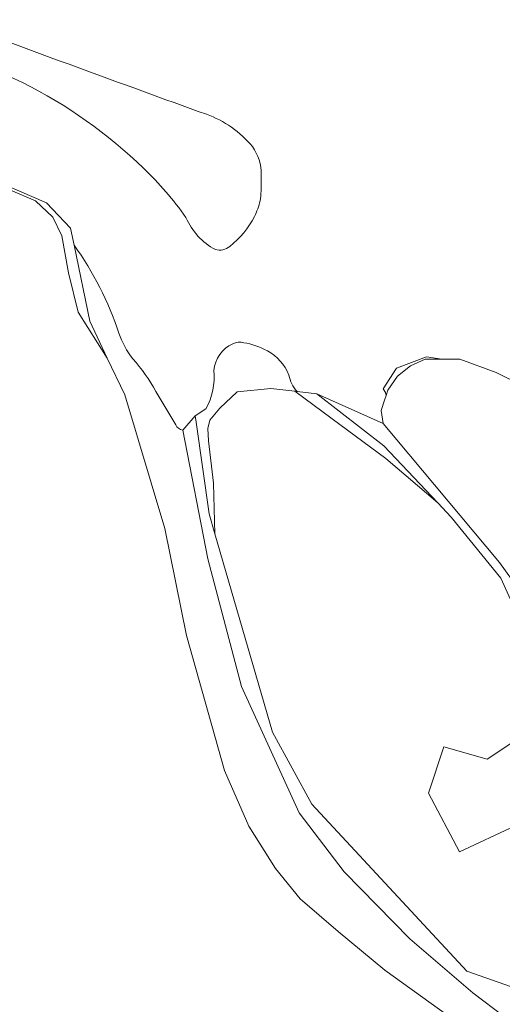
# Model space of a CAD drawing. Extents: x 184422 to 188298, y 343471 to 350189.
# Tile 301 of 513: x 187232 to 187314, y 346997 to 347166. Entities that reach past the tile are written whole.
import ezdxf

# ---------------------------------------------------------------- set-up
doc = ezdxf.new("R2010")
doc.units = 0
for name, color, linetype, lineweight in [('B-WA-GR-GRAS-GV', 252, 'Continuous', 13), ('B-WA-GR-GROENVOORZIENING-GV', 252, 'Continuous', 18), ('B-WA-GR-STRUIK-GV', 252, 'Continuous', 13), ('B-WA-OG-WATER-GV', 252, 'Continuous', 18), ('B-WA-OG-WATER_MEER-GV', 252, 'Continuous', 18), ('B-WA-OG-WATER_SLOOT-GV', 252, 'Continuous', 18)]:
    doc.layers.add(name, color=color, linetype=linetype, lineweight=lineweight)

msp = doc.modelspace()

# ---------------------------------------------------------------- linework, layer by layer
at = {"layer": 'B-WA-GR-GRAS-GV', "flags": 128}
msp.add_lwpolyline([(187308.015, 346993.153), (187294.009, 347003.241), (187286.054, 347009.822), (187279.542, 347015.418), (187275.291, 347020.61), (187270.756, 347027.88), (187266.624, 347037.372), (187260.125, 347060.49), (187256.421, 347078.746), (187249.542, 347101.632), (187246.565, 347107.916), (187241.567, 347115.772), (187239.929, 347122.495), (187238.817, 347128.809), (187237.238, 347132.025), (187234.288, 347134.809), (187221.439, 347140.303)], dxfattribs=at)
msp.add_lwpolyline([(187308.015, 346993.153), (187294.009, 347003.241), (187286.054, 347009.822), (187279.542, 347015.418), (187275.291, 347020.61), (187270.756, 347027.88), (187266.624, 347037.372), (187260.125, 347060.49), (187256.421, 347078.746), (187249.542, 347101.632), (187246.565, 347107.916), (187241.567, 347115.772), (187239.929, 347122.495), (187238.817, 347128.809), (187237.238, 347132.025), (187234.288, 347134.809), (187221.439, 347140.303)], dxfattribs=at)
msp.add_lwpolyline([(187308.015, 346993.153), (187294.009, 347003.241), (187286.054, 347009.822), (187279.542, 347015.418), (187275.291, 347020.61), (187270.756, 347027.88), (187266.624, 347037.372), (187260.125, 347060.49), (187256.421, 347078.746), (187249.542, 347101.632), (187246.565, 347107.916), (187241.567, 347115.772), (187239.929, 347122.495), (187238.817, 347128.809), (187237.238, 347132.025), (187234.288, 347134.809), (187221.439, 347140.303)], dxfattribs=at)
for points in [[(187317.171, 347068.658), (187323.723, 347082.722), (187328.17, 347085.978), (187329.295, 347086.802), (187317.54, 347103.22), (187313.042, 347105.469), (187306.825, 347107.721), (187303.752, 347107.721), (187300.922, 347107.721), (187298.395, 347106.606), (187296.183, 347104.815), (187294.51, 347102.426), (187294.218, 347101.508), (187293.967, 347100.716), (187293.397, 347098.921), (187293.727, 347096.738), (187313.584, 347072.946), (187316.991, 347068.272)], [(187317.171, 347068.658), (187323.723, 347082.722), (187328.17, 347085.978), (187329.295, 347086.802), (187317.54, 347103.22), (187313.042, 347105.469), (187306.825, 347107.721), (187303.752, 347107.721), (187300.922, 347107.721), (187298.395, 347106.606), (187296.183, 347104.815), (187294.51, 347102.426), (187294.218, 347101.508), (187293.967, 347100.716), (187293.397, 347098.921), (187293.727, 347096.738), (187313.584, 347072.946), (187316.991, 347068.272)], [(187317.171, 347068.658), (187323.723, 347082.722), (187328.17, 347085.978), (187329.295, 347086.802), (187317.54, 347103.22), (187313.042, 347105.469), (187306.825, 347107.721), (187303.752, 347107.721), (187300.922, 347107.721), (187298.395, 347106.606), (187296.183, 347104.815), (187294.51, 347102.426), (187294.218, 347101.508), (187293.967, 347100.716), (187293.397, 347098.921), (187293.727, 347096.738), (187313.584, 347072.946), (187316.991, 347068.272)], [(187264.952, 347077.854), (187274.81, 347043.953), (187281.557, 347031.65), (187308.015, 347003.075), (187316.614, 347000.032), (187322.567, 347000.429), (187325.477, 347004.795), (187327.594, 347034.428), (187322.302, 347051.494), (187313.836, 347070.279), (187305.369, 347080.73), (187303.084, 347083.147), (187294.166, 347090.743), (187284.98, 347097.529), (187278.601, 347102.243), (187274.545, 347102.691), (187268.784, 347102.126), (187265.795, 347099.338), (187264.07, 347097.317), (187263.772, 347095.89), (187263.891, 347093.75), (187264.725, 347086.493)], [(187264.952, 347077.854), (187274.81, 347043.953), (187281.557, 347031.65), (187308.015, 347003.075), (187316.614, 347000.032), (187322.567, 347000.429), (187325.477, 347004.795), (187327.594, 347034.428), (187322.302, 347051.494), (187313.836, 347070.279), (187305.369, 347080.73), (187303.084, 347083.147), (187294.166, 347090.743), (187284.98, 347097.529), (187278.601, 347102.243), (187274.545, 347102.691), (187268.784, 347102.126), (187265.795, 347099.338), (187264.07, 347097.317), (187263.772, 347095.89), (187263.891, 347093.75), (187264.725, 347086.493)], [(187264.952, 347077.854), (187274.81, 347043.953), (187281.557, 347031.65), (187308.015, 347003.075), (187316.614, 347000.032), (187322.567, 347000.429), (187325.477, 347004.795), (187327.594, 347034.428), (187322.302, 347051.494), (187313.836, 347070.279), (187305.369, 347080.73), (187303.084, 347083.147), (187294.166, 347090.743), (187284.98, 347097.529), (187278.601, 347102.243), (187274.545, 347102.691), (187268.784, 347102.126), (187265.795, 347099.338), (187264.07, 347097.317), (187263.772, 347095.89), (187263.891, 347093.75), (187264.725, 347086.493)], [(187304.112, 347041.44), (187311.521, 347039.323), (187319.458, 347044.615), (187323.956, 347032.708), (187323.427, 347017.627), (187317.606, 347017.627), (187316.283, 347027.946), (187306.758, 347023.448), (187301.466, 347033.502)], [(187304.112, 347041.44), (187311.521, 347039.323), (187319.458, 347044.615), (187323.956, 347032.708), (187323.427, 347017.627), (187317.606, 347017.627), (187316.283, 347027.946), (187306.758, 347023.448), (187301.466, 347033.502)], [(187304.112, 347041.44), (187311.521, 347039.323), (187319.458, 347044.615), (187323.956, 347032.708), (187323.427, 347017.627), (187317.606, 347017.627), (187316.283, 347027.946), (187306.758, 347023.448), (187301.466, 347033.502)]]:
    msp.add_lwpolyline(points, close=True, dxfattribs=at)
at = {"layer": 'B-WA-GR-GROENVOORZIENING-GV'}
for points in [[(187263.497, 347149.598, -0.0021436), (187219.376, 347165.783)], [(187263.497, 347149.598, -0.0021436), (187219.376, 347165.783)], [(187263.497, 347149.598, -0.0021436), (187219.376, 347165.783)], [(187207.633, 347163.587, -0.0456947), (187232.059, 347155.042)], [(187207.633, 347163.587, -0.0456947), (187232.059, 347155.042)], [(187207.633, 347163.587, -0.0456947), (187232.059, 347155.042)], [(187232.059, 347155.042, -0.0762584), (187252.754, 347140.379)], [(187232.059, 347155.042, -0.0762584), (187252.754, 347140.379)], [(187232.059, 347155.042, -0.0762584), (187252.754, 347140.379)], [(187271.36, 347144.073, 0.1396449), (187263.497, 347149.598)], [(187271.36, 347144.073, 0.1396449), (187263.497, 347149.598)], [(187271.36, 347144.073, 0.1396449), (187263.497, 347149.598)], [(187272.842, 347139.265, 0.1725215), (187271.36, 347144.073)], [(187272.842, 347139.265, 0.1725215), (187271.36, 347144.073)], [(187272.842, 347139.265, 0.1725215), (187271.36, 347144.073)], [(187252.754, 347140.379, -0.0493024), (187260.014, 347131.952)], [(187252.754, 347140.379, -0.0493024), (187260.014, 347131.952)], [(187252.754, 347140.379, -0.0493024), (187260.014, 347131.952)], [(187272.809, 347135.601, 0.0275781), (187272.842, 347139.265)], [(187272.809, 347135.601, 0.0275781), (187272.842, 347139.265)], [(187272.809, 347135.601, 0.0275781), (187272.842, 347139.265)], [(187271.755, 347132.113, 0.0346116), (187272.706, 347134.811)], [(187271.755, 347132.113, 0.0346116), (187272.706, 347134.811)], [(187271.755, 347132.113, 0.0346116), (187272.706, 347134.811)], [(187260.014, 347131.952, 0.173407), (187265.052, 347126.484)], [(187260.014, 347131.952, 0.173407), (187265.052, 347126.484)], [(187260.014, 347131.952, 0.173407), (187265.052, 347126.484)], [(187267.494, 347127.023, 0.1053521), (187271.755, 347132.113)], [(187267.494, 347127.023, 0.1053521), (187271.755, 347132.113)], [(187267.494, 347127.023, 0.1053521), (187271.755, 347132.113)], [(187265.052, 347126.484, 0.25716), (187267.494, 347127.023)], [(187265.052, 347126.484, 0.25716), (187267.494, 347127.023)], [(187265.052, 347126.484, 0.25716), (187267.494, 347127.023)]]:
    msp.add_lwpolyline(points, format="xyb", dxfattribs=at)
at = {"layer": 'B-WA-GR-GROENVOORZIENING-GV', "flags": 128}
msp.add_lwpolyline([(187272.706, 347134.811), (187272.766, 347135.206), (187272.809, 347135.601)], dxfattribs=at)
msp.add_lwpolyline([(187272.706, 347134.811), (187272.766, 347135.206), (187272.809, 347135.601)], dxfattribs=at)
msp.add_lwpolyline([(187272.706, 347134.811), (187272.766, 347135.206), (187272.809, 347135.601)], dxfattribs=at)
at = {"layer": 'B-WA-GR-STRUIK-GV', "flags": 128}
for points in [[(187294.218, 347101.508), (187294.51, 347102.426), (187296.183, 347104.815), (187298.395, 347106.606), (187300.922, 347107.721), (187303.752, 347107.721), (187301.15, 347108.132), (187296.002, 347106.162), (187293.741, 347102.654), (187294.131, 347102.038)], [(187294.218, 347101.508), (187294.51, 347102.426), (187296.183, 347104.815), (187298.395, 347106.606), (187300.922, 347107.721), (187303.752, 347107.721), (187301.15, 347108.132), (187296.002, 347106.162), (187293.741, 347102.654), (187294.131, 347102.038)], [(187294.218, 347101.508), (187294.51, 347102.426), (187296.183, 347104.815), (187298.395, 347106.606), (187300.922, 347107.721), (187303.752, 347107.721), (187301.15, 347108.132), (187296.002, 347106.162), (187293.741, 347102.654), (187294.131, 347102.038)], [(187304.112, 347041.44), (187301.466, 347033.502), (187306.758, 347023.448), (187316.283, 347027.946), (187317.606, 347017.627), (187323.427, 347017.627), (187323.956, 347032.708), (187319.458, 347044.615), (187311.521, 347039.323)], [(187304.112, 347041.44), (187301.466, 347033.502), (187306.758, 347023.448), (187316.283, 347027.946), (187317.606, 347017.627), (187323.427, 347017.627), (187323.956, 347032.708), (187319.458, 347044.615), (187311.521, 347039.323)], [(187304.112, 347041.44), (187301.466, 347033.502), (187306.758, 347023.448), (187316.283, 347027.946), (187317.606, 347017.627), (187323.427, 347017.627), (187323.956, 347032.708), (187319.458, 347044.615), (187311.521, 347039.323)]]:
    msp.add_lwpolyline(points, close=True, dxfattribs=at)
at = {"layer": 'B-WA-OG-WATER-GV', "flags": 128}
for points in [[(187316.991, 347068.272), (187313.584, 347072.946), (187293.727, 347096.738), (187282.368, 347101.826), (187293.86, 347092.901), (187303.084, 347083.147), (187305.369, 347080.73), (187313.836, 347070.279), (187322.302, 347051.494)], [(187316.991, 347068.272), (187313.584, 347072.946), (187293.727, 347096.738), (187282.368, 347101.826), (187293.86, 347092.901), (187303.084, 347083.147), (187305.369, 347080.73), (187313.836, 347070.279), (187322.302, 347051.494)], [(187316.991, 347068.272), (187313.584, 347072.946), (187293.727, 347096.738), (187282.368, 347101.826), (187293.86, 347092.901), (187303.084, 347083.147), (187305.369, 347080.73), (187313.836, 347070.279), (187322.302, 347051.494)], [(187316.614, 347000.032), (187308.015, 347003.075), (187281.557, 347031.65), (187274.81, 347043.953), (187264.952, 347077.854), (187263.962, 347081.259), (187261.735, 347096.972), (187261.581, 347098.06), (187259.48, 347095.607), (187263.755, 347073.564), (187269.512, 347051.735), (187279.372, 347030.164), (187287.036, 347020.055), (187298.259, 347008.574), (187309.072, 346999.334), (187319.87, 346991.175)], [(187316.614, 347000.032), (187308.015, 347003.075), (187281.557, 347031.65), (187274.81, 347043.953), (187264.952, 347077.854), (187263.962, 347081.259), (187261.735, 347096.972), (187261.581, 347098.06), (187259.48, 347095.607), (187263.755, 347073.564), (187269.512, 347051.735), (187279.372, 347030.164), (187287.036, 347020.055), (187298.259, 347008.574), (187309.072, 346999.334), (187319.87, 346991.175)], [(187316.614, 347000.032), (187308.015, 347003.075), (187281.557, 347031.65), (187274.81, 347043.953), (187264.952, 347077.854), (187263.962, 347081.259), (187261.735, 347096.972), (187261.581, 347098.06), (187259.48, 347095.607), (187263.755, 347073.564), (187269.512, 347051.735), (187279.372, 347030.164), (187287.036, 347020.055), (187298.259, 347008.574), (187309.072, 346999.334), (187319.87, 346991.175)]]:
    msp.add_lwpolyline(points, dxfattribs=at)
at = {"layer": 'B-WA-OG-WATER_MEER-GV'}
for points in [[(187219.376, 347165.783, 0.0021436), (187263.497, 347149.598)], [(187219.376, 347165.783, 0.0021436), (187263.497, 347149.598)], [(187219.376, 347165.783, 0.0021436), (187263.497, 347149.598)], [(187232.059, 347155.042, 0.0456947), (187207.633, 347163.587)], [(187232.059, 347155.042, 0.0456947), (187207.633, 347163.587)], [(187232.059, 347155.042, 0.0456947), (187207.633, 347163.587)], [(187252.754, 347140.379, 0.0762584), (187232.059, 347155.042)], [(187252.754, 347140.379, 0.0762584), (187232.059, 347155.042)], [(187252.754, 347140.379, 0.0762584), (187232.059, 347155.042)], [(187263.497, 347149.598, -0.1396449), (187271.36, 347144.073)], [(187263.497, 347149.598, -0.1396449), (187271.36, 347144.073)], [(187263.497, 347149.598, -0.1396449), (187271.36, 347144.073)], [(187271.36, 347144.073, -0.1725215), (187272.842, 347139.265)], [(187271.36, 347144.073, -0.1725215), (187272.842, 347139.265)], [(187271.36, 347144.073, -0.1725215), (187272.842, 347139.265)], [(187260.014, 347131.952, 0.0493024), (187252.754, 347140.379)], [(187260.014, 347131.952, 0.0493024), (187252.754, 347140.379)], [(187260.014, 347131.952, 0.0493024), (187252.754, 347140.379)], [(187272.842, 347139.265, -0.0275781), (187272.809, 347135.601)], [(187272.842, 347139.265, -0.0275781), (187272.809, 347135.601)], [(187272.842, 347139.265, -0.0275781), (187272.809, 347135.601)], [(187272.706, 347134.811, -0.0346116), (187271.755, 347132.113)], [(187272.706, 347134.811, -0.0346116), (187271.755, 347132.113)], [(187272.706, 347134.811, -0.0346116), (187271.755, 347132.113)], [(187265.052, 347126.484, -0.173407), (187260.014, 347131.952)], [(187265.052, 347126.484, -0.173407), (187260.014, 347131.952)], [(187265.052, 347126.484, -0.173407), (187260.014, 347131.952)], [(187271.755, 347132.113, -0.1053521), (187267.494, 347127.023)], [(187271.755, 347132.113, -0.1053521), (187267.494, 347127.023)], [(187271.755, 347132.113, -0.1053521), (187267.494, 347127.023)], [(187240.889, 347127.25, -0.0754185), (187248.531, 347112.183)], [(187240.889, 347127.25, -0.0754185), (187248.531, 347112.183)], [(187240.889, 347127.25, -0.0754185), (187248.531, 347112.183)], [(187267.494, 347127.023, -0.25716), (187265.052, 347126.484)], [(187267.494, 347127.023, -0.25716), (187265.052, 347126.484)], [(187267.494, 347127.023, -0.25716), (187265.052, 347126.484)], [(187248.531, 347112.183, 0.0799787), (187250.926, 347107.789)], [(187248.531, 347112.183, 0.0799787), (187250.926, 347107.789)], [(187248.531, 347112.183, 0.0799787), (187250.926, 347107.789)], [(187268.019, 347110.368, -0.1656005), (187269.901, 347110.536)], [(187268.019, 347110.368, -0.1656005), (187269.901, 347110.536)], [(187268.019, 347110.368, -0.1656005), (187269.901, 347110.536)], [(187264.789, 347105.778, -0.2712576), (187268.019, 347110.368)], [(187264.789, 347105.778, -0.2712576), (187268.019, 347110.368)], [(187264.789, 347105.778, -0.2712576), (187268.019, 347110.368)], [(187269.901, 347110.536, -0.0892265), (187273.939, 347109.156)], [(187269.901, 347110.536, -0.0892265), (187273.939, 347109.156)], [(187269.901, 347110.536, -0.0892265), (187273.939, 347109.156)], [(187273.939, 347109.156, -0.1745447), (187277.623, 347105.012)], [(187273.939, 347109.156, -0.1745447), (187277.623, 347105.012)], [(187273.939, 347109.156, -0.1745447), (187277.623, 347105.012)], [(187250.926, 347107.789, -0.0591605), (187254.873, 347102.21)], [(187250.926, 347107.789, -0.0591605), (187254.873, 347102.21)], [(187250.926, 347107.789, -0.0591605), (187254.873, 347102.21)], [(187263.413, 347099.229, 0.1535999), (187264.789, 347105.778)], [(187263.413, 347099.229, 0.1535999), (187264.789, 347105.778)], [(187263.413, 347099.229, 0.1535999), (187264.789, 347105.778)], [(187277.623, 347105.012, 0.1567338), (187279.022, 347102.196)], [(187277.623, 347105.012, 0.1567338), (187279.022, 347102.196)], [(187277.623, 347105.012, 0.1567338), (187279.022, 347102.196)], [(187258.264, 347096.504, 0.2581176), (187259.48, 347095.607)], [(187258.264, 347096.504, 0.2581176), (187259.48, 347095.607)], [(187258.264, 347096.504, 0.2581176), (187259.48, 347095.607)]]:
    msp.add_lwpolyline(points, format="xyb", dxfattribs=at)
at = {"layer": 'B-WA-OG-WATER_MEER-GV', "flags": 128}
for points in [[(187218.073, 347142.28), (187236.197, 347134.475), (187240.298, 347130.109), (187240.889, 347127.25)], [(187218.073, 347142.28), (187236.197, 347134.475), (187240.298, 347130.109), (187240.889, 347127.25)], [(187218.073, 347142.28), (187236.197, 347134.475), (187240.298, 347130.109), (187240.889, 347127.25)], [(187272.809, 347135.601), (187272.766, 347135.206), (187272.706, 347134.811)], [(187272.809, 347135.601), (187272.766, 347135.206), (187272.706, 347134.811)], [(187272.809, 347135.601), (187272.766, 347135.206), (187272.706, 347134.811)], [(187279.022, 347102.196), (187282.368, 347101.826), (187293.727, 347096.738), (187293.397, 347098.921), (187293.967, 347100.716), (187294.218, 347101.508), (187294.131, 347102.038), (187293.741, 347102.654), (187296.002, 347106.162), (187301.15, 347108.132), (187303.752, 347107.721), (187306.825, 347107.721), (187313.042, 347105.469), (187317.54, 347103.22)], [(187279.022, 347102.196), (187282.368, 347101.826), (187293.727, 347096.738), (187293.397, 347098.921), (187293.967, 347100.716), (187294.218, 347101.508), (187294.131, 347102.038), (187293.741, 347102.654), (187296.002, 347106.162), (187301.15, 347108.132), (187303.752, 347107.721), (187306.825, 347107.721), (187313.042, 347105.469), (187317.54, 347103.22)], [(187279.022, 347102.196), (187282.368, 347101.826), (187293.727, 347096.738), (187293.397, 347098.921), (187293.967, 347100.716), (187294.218, 347101.508), (187294.131, 347102.038), (187293.741, 347102.654), (187296.002, 347106.162), (187301.15, 347108.132), (187303.752, 347107.721), (187306.825, 347107.721), (187313.042, 347105.469), (187317.54, 347103.22)], [(187254.873, 347102.21), (187258.264, 347096.504)], [(187254.873, 347102.21), (187258.264, 347096.504)], [(187254.873, 347102.21), (187258.264, 347096.504)], [(187259.48, 347095.607), (187261.581, 347098.06), (187263.413, 347099.229)], [(187259.48, 347095.607), (187261.581, 347098.06), (187263.413, 347099.229)], [(187259.48, 347095.607), (187261.581, 347098.06), (187263.413, 347099.229)]]:
    msp.add_lwpolyline(points, dxfattribs=at)
at = {"layer": 'B-WA-OG-WATER_SLOOT-GV', "flags": 128}
for points in [[(187221.439, 347140.303), (187234.288, 347134.809), (187237.238, 347132.025), (187238.817, 347128.809), (187239.929, 347122.495), (187241.567, 347115.772), (187246.565, 347107.916), (187243.589, 347114.2), (187240.889, 347127.25), (187240.298, 347130.109), (187236.197, 347134.475), (187218.073, 347142.28)], [(187221.439, 347140.303), (187234.288, 347134.809), (187237.238, 347132.025), (187238.817, 347128.809), (187239.929, 347122.495), (187241.567, 347115.772), (187246.565, 347107.916), (187243.589, 347114.2), (187240.889, 347127.25), (187240.298, 347130.109), (187236.197, 347134.475), (187218.073, 347142.28)], [(187221.439, 347140.303), (187234.288, 347134.809), (187237.238, 347132.025), (187238.817, 347128.809), (187239.929, 347122.495), (187241.567, 347115.772), (187246.565, 347107.916), (187243.589, 347114.2), (187240.889, 347127.25), (187240.298, 347130.109), (187236.197, 347134.475), (187218.073, 347142.28)], [(187240.889, 347127.25), (187243.589, 347114.2), (187246.565, 347107.916), (187249.542, 347101.632), (187256.421, 347078.746), (187260.125, 347060.49), (187266.624, 347037.372), (187270.756, 347027.88), (187275.291, 347020.61), (187279.542, 347015.418), (187286.054, 347009.822), (187294.009, 347003.241), (187308.015, 346993.153), (187316.878, 346988.258), (187339.5, 346978.601), (187369.795, 346956.508), (187384.347, 346944.999), (187392.02, 346936.135), (187395.195, 346931.108), (187397.973, 346908.619), (187396.287, 346900.508)], [(187240.889, 347127.25), (187243.589, 347114.2), (187246.565, 347107.916), (187249.542, 347101.632), (187256.421, 347078.746), (187260.125, 347060.49), (187266.624, 347037.372), (187270.756, 347027.88), (187275.291, 347020.61), (187279.542, 347015.418), (187286.054, 347009.822), (187294.009, 347003.241), (187308.015, 346993.153), (187316.878, 346988.258), (187339.5, 346978.601), (187369.795, 346956.508), (187384.347, 346944.999), (187392.02, 346936.135), (187395.195, 346931.108), (187397.973, 346908.619), (187396.287, 346900.508)], [(187240.889, 347127.25), (187243.589, 347114.2), (187246.565, 347107.916), (187249.542, 347101.632), (187256.421, 347078.746), (187260.125, 347060.49), (187266.624, 347037.372), (187270.756, 347027.88), (187275.291, 347020.61), (187279.542, 347015.418), (187286.054, 347009.822), (187294.009, 347003.241), (187308.015, 346993.153), (187316.878, 346988.258), (187339.5, 346978.601), (187369.795, 346956.508), (187384.347, 346944.999), (187392.02, 346936.135), (187395.195, 346931.108), (187397.973, 346908.619), (187396.287, 346900.508)], [(187258.264, 347096.504), (187254.873, 347102.21)], [(187258.264, 347096.504), (187254.873, 347102.21)], [(187258.264, 347096.504), (187254.873, 347102.21)], [(187261.581, 347098.06), (187261.735, 347096.972), (187263.962, 347081.259), (187264.952, 347077.854), (187264.725, 347086.493), (187263.891, 347093.75), (187263.772, 347095.89), (187264.07, 347097.317), (187265.795, 347099.338), (187268.784, 347102.126), (187274.545, 347102.691), (187278.601, 347102.243), (187284.98, 347097.529), (187294.166, 347090.743), (187303.084, 347083.147), (187293.86, 347092.901), (187282.368, 347101.826), (187279.022, 347102.196)], [(187261.581, 347098.06), (187261.735, 347096.972), (187263.962, 347081.259), (187264.952, 347077.854), (187264.725, 347086.493), (187263.891, 347093.75), (187263.772, 347095.89), (187264.07, 347097.317), (187265.795, 347099.338), (187268.784, 347102.126), (187274.545, 347102.691), (187278.601, 347102.243), (187284.98, 347097.529), (187294.166, 347090.743), (187303.084, 347083.147), (187293.86, 347092.901), (187282.368, 347101.826), (187279.022, 347102.196)], [(187261.581, 347098.06), (187261.735, 347096.972), (187263.962, 347081.259), (187264.952, 347077.854), (187264.725, 347086.493), (187263.891, 347093.75), (187263.772, 347095.89), (187264.07, 347097.317), (187265.795, 347099.338), (187268.784, 347102.126), (187274.545, 347102.691), (187278.601, 347102.243), (187284.98, 347097.529), (187294.166, 347090.743), (187303.084, 347083.147), (187293.86, 347092.901), (187282.368, 347101.826), (187279.022, 347102.196)], [(187263.413, 347099.229), (187261.581, 347098.06)], [(187263.413, 347099.229), (187261.581, 347098.06)], [(187263.413, 347099.229), (187261.581, 347098.06)], [(187404.135, 346903.855), (187405.681, 346917.121), (187405.595, 346921.466), (187404.967, 346925.497), (187402.007, 346931.946), (187397.374, 346937.157), (187386.71, 346947.478), (187370.539, 346961.758), (187356.208, 346972.639), (187344.413, 346980.121), (187326.16, 346988.55), (187319.87, 346991.175), (187309.072, 346999.334), (187298.259, 347008.574), (187287.036, 347020.055), (187279.372, 347030.164), (187269.512, 347051.735), (187263.755, 347073.564), (187259.48, 347095.607)], [(187404.135, 346903.855), (187405.681, 346917.121), (187405.595, 346921.466), (187404.967, 346925.497), (187402.007, 346931.946), (187397.374, 346937.157), (187386.71, 346947.478), (187370.539, 346961.758), (187356.208, 346972.639), (187344.413, 346980.121), (187326.16, 346988.55), (187319.87, 346991.175), (187309.072, 346999.334), (187298.259, 347008.574), (187287.036, 347020.055), (187279.372, 347030.164), (187269.512, 347051.735), (187263.755, 347073.564), (187259.48, 347095.607)], [(187404.135, 346903.855), (187405.681, 346917.121), (187405.595, 346921.466), (187404.967, 346925.497), (187402.007, 346931.946), (187397.374, 346937.157), (187386.71, 346947.478), (187370.539, 346961.758), (187356.208, 346972.639), (187344.413, 346980.121), (187326.16, 346988.55), (187319.87, 346991.175), (187309.072, 346999.334), (187298.259, 347008.574), (187287.036, 347020.055), (187279.372, 347030.164), (187269.512, 347051.735), (187263.755, 347073.564), (187259.48, 347095.607)]]:
    msp.add_lwpolyline(points, dxfattribs=at)
at = {"layer": 'B-WA-OG-WATER_SLOOT-GV'}
for points in [[(187248.531, 347112.183, 0.0754185), (187240.889, 347127.25)], [(187248.531, 347112.183, 0.0754185), (187240.889, 347127.25)], [(187248.531, 347112.183, 0.0754185), (187240.889, 347127.25)], [(187250.926, 347107.789, -0.0799787), (187248.531, 347112.183)], [(187250.926, 347107.789, -0.0799787), (187248.531, 347112.183)], [(187250.926, 347107.789, -0.0799787), (187248.531, 347112.183)], [(187269.901, 347110.536, 0.1656005), (187268.019, 347110.368)], [(187269.901, 347110.536, 0.1656005), (187268.019, 347110.368)], [(187269.901, 347110.536, 0.1656005), (187268.019, 347110.368)], [(187268.019, 347110.368, 0.2712576), (187264.789, 347105.778)], [(187268.019, 347110.368, 0.2712576), (187264.789, 347105.778)], [(187268.019, 347110.368, 0.2712576), (187264.789, 347105.778)], [(187273.939, 347109.156, 0.0892265), (187269.901, 347110.536)], [(187273.939, 347109.156, 0.0892265), (187269.901, 347110.536)], [(187273.939, 347109.156, 0.0892265), (187269.901, 347110.536)], [(187277.623, 347105.012, 0.1745447), (187273.939, 347109.156)], [(187277.623, 347105.012, 0.1745447), (187273.939, 347109.156)], [(187277.623, 347105.012, 0.1745447), (187273.939, 347109.156)], [(187254.873, 347102.21, 0.0591605), (187250.926, 347107.789)], [(187254.873, 347102.21, 0.0591605), (187250.926, 347107.789)], [(187254.873, 347102.21, 0.0591605), (187250.926, 347107.789)], [(187264.789, 347105.778, -0.1535999), (187263.413, 347099.229)], [(187264.789, 347105.778, -0.1535999), (187263.413, 347099.229)], [(187264.789, 347105.778, -0.1535999), (187263.413, 347099.229)], [(187279.022, 347102.196, -0.1567338), (187277.623, 347105.012)], [(187279.022, 347102.196, -0.1567338), (187277.623, 347105.012)], [(187279.022, 347102.196, -0.1567338), (187277.623, 347105.012)], [(187259.48, 347095.607, -0.2581176), (187258.264, 347096.504)], [(187259.48, 347095.607, -0.2581176), (187258.264, 347096.504)], [(187259.48, 347095.607, -0.2581176), (187258.264, 347096.504)]]:
    msp.add_lwpolyline(points, format="xyb", dxfattribs=at)

doc.saveas('drawing.dxf')
